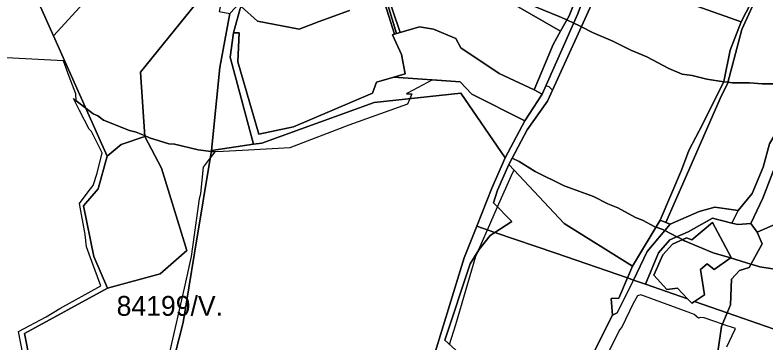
# Model space of a CAD drawing. Extents: x -477304 to -465429, y -1159113 to -1149210.
# Drawn here: x -470157 to -469591, y -1156188 to -1155940 of the extents above; entities that cross this region are included whole.
import ezdxf

# ---------------------------------------------------------------- set-up
doc = ezdxf.new("R2010")
doc.units = 0
for name, color, linetype in [('BPEJ_s', 7, 'Continuous'), ('ostatni_s', 7, 'Continuous'), ('PUPFL_s', 7, 'Continuous'), ('trav_porost_s', 7, 'Continuous')]:
    doc.layers.add(name, color=color, linetype=linetype)

msp = doc.modelspace()

# ---------------------------------------------------------------- linework, layer by layer
at = {"layer": 'BPEJ_s'}
for points in [[(-469986.37, -1155933.9), (-469974.04, -1155944.93), (-469942.59, -1155950.96), (-469927.44, -1155945.35), (-469904.56, -1155936.89)], [(-469904.56, -1155936.89), (-469927.44, -1155945.35), (-469942.59, -1155950.96), (-469974.04, -1155944.93), (-469986.37, -1155933.9)], [(-469770.93, -1155931.46), (-469746.41, -1155941.39), (-469740.46, -1155944.07), (-469735.27, -1155946.41), (-469731.41, -1155948.15), (-469729.55, -1155949.14), (-469721.05, -1155953.65), (-469705.84, -1155959.99), (-469692.31, -1155966.96), (-469680.05, -1155971.82), (-469663.57, -1155980.7), (-469653.42, -1155984.93), (-469645.82, -1155985.98), (-469634.83, -1155988.94), (-469622, -1155990.75), (-469618.97, -1155991.18), (-469615.38, -1155991.69), (-469602.49, -1155991.48), (-469592.98, -1155992.32), (-469576.92, -1155992.32)], [(-469576.92, -1155992.32), (-469592.98, -1155992.32), (-469602.49, -1155991.48), (-469615.38, -1155991.69), (-469618.97, -1155991.18), (-469622, -1155990.75), (-469634.83, -1155988.94), (-469645.82, -1155985.98), (-469653.42, -1155984.93), (-469663.57, -1155980.7), (-469680.05, -1155971.82), (-469692.31, -1155966.96), (-469705.84, -1155959.99), (-469721.05, -1155953.65), (-469729.55, -1155949.14), (-469731.41, -1155948.15), (-469735.27, -1155946.41), (-469740.46, -1155944.07), (-469746.41, -1155941.39), (-469770.93, -1155931.46)], [(-469772.18, -1156020.22), (-469812.36, -1156000.04), (-469820.95, -1155990.74), (-469842, -1155989.26), (-469860.81, -1155999.43), (-469861.61, -1156000), (-469857.46, -1156000), (-469859.11, -1156003.62), (-469860.93, -1156007.63), (-469905.09, -1156023.55), (-469949.57, -1156040.62), (-469980.76, -1156042.4), (-470000, -1156043.5), (-470006.36, -1156043.86), (-470008.97, -1156043.5), (-470018.82, -1156042.16), (-470019.81, -1156042.03), (-470036.82, -1156037.99), (-470041.08, -1156037.78), (-470055.54, -1156033.1), (-470059.3, -1156031.53), (-470065.75, -1156028.84), (-470070.85, -1156027.57), (-470090.42, -1156019.7), (-470094.67, -1156016.51), (-470098.28, -1156015.02), (-470103.82, -1156010.72), (-470110.94, -1156005.19), (-470111.3, -1156000), (-470116.18, -1155986.74), (-470120.54, -1155974.89), (-470230.78, -1155969.25)], [(-470154.5, -1156179.49), (-470133.59, -1156168.57), (-470123.38, -1156162.19), (-470092.35, -1156145.05), (-470099.1, -1156126.72), (-470103.18, -1156115.62), (-470104.24, -1156106.26), (-470108.5, -1156082.86), (-470101.16, -1156073.09), (-470098.28, -1156069.25), (-470095.09, -1156059.89), (-470091.27, -1156044.58), (-470099.35, -1156028.42), (-470101.26, -1156026.5), (-470108.51, -1156012.42), (-470113.08, -1156003.54), (-470112.32, -1156004.13), (-470110.94, -1156005.19), (-470111.3, -1156000), (-470116.18, -1155986.74), (-470120.54, -1155974.89), (-470230.78, -1155969.25)], [(-469829.1, -1156189.41), (-469824.34, -1156174.18), (-469809.32, -1156122.59), (-469808.07, -1156119.75), (-469800.54, -1156102.73), (-469792.86, -1156085.38), (-469781.62, -1156059.99), (-469780.28, -1156057.6), (-469784.32, -1156053.27), (-469781.74, -1156048.44), (-469770.37, -1156027.15), (-469755.2, -1156005.56), (-469751.4, -1155997.2), (-469753.75, -1155994.58), (-469756.34, -1155993.76), (-469759.24, -1156000.29), (-469772.18, -1156020.22), (-469812.36, -1156000.04), (-469820.95, -1155990.74), (-469842, -1155989.26), (-469860.81, -1155999.43), (-469861.61, -1156000), (-469857.46, -1156000), (-469859.11, -1156003.62), (-469860.93, -1156007.63), (-469905.09, -1156023.55), (-469949.57, -1156040.62), (-469980.76, -1156042.4), (-470000, -1156043.5), (-470006.36, -1156043.86), (-470009.77, -1156048.35), (-470015.13, -1156055.43), (-470017.04, -1156075.21), (-470017.63, -1156077.42), (-470018.11, -1156079.25), (-470024.06, -1156122.85), (-470029.49, -1156146.84), (-470040.23, -1156194.31)], [(-469575.44, -1156133.79), (-469594.89, -1156130.62), (-469599.72, -1156129.17), (-469601.48, -1156128.64), (-469604.86, -1156127.62), (-469616.9, -1156123.99), (-469630, -1156120.05), (-469651.57, -1156110.95), (-469653.05, -1156110.19), (-469655.11, -1156109.14), (-469657.44, -1156107.95), (-469666.6, -1156103.25), (-469668.06, -1156102.5), (-469673.15, -1156100.68), (-469673.98, -1156100.38), (-469683.5, -1156095.31), (-469688.58, -1156093.4), (-469701.9, -1156086), (-469709.51, -1156083.04), (-469720.3, -1156077.54), (-469742.5, -1156069.51), (-469764.49, -1156058.51), (-469776.62, -1156051.04), (-469781.74, -1156048.44), (-469770.37, -1156027.15), (-469755.2, -1156005.56), (-469751.4, -1155997.2), (-469753.75, -1155994.58), (-469756.34, -1155993.76), (-469759.24, -1156000.29), (-469772.18, -1156020.22)], [(-470151.2, -1156196.46), (-470154.5, -1156179.49), (-470133.59, -1156168.57), (-470123.38, -1156162.19), (-470092.35, -1156145.05), (-470099.1, -1156126.72), (-470103.18, -1156115.62), (-470104.24, -1156106.26), (-470108.5, -1156082.86), (-470101.16, -1156073.09), (-470098.28, -1156069.25), (-470095.09, -1156059.89), (-470091.27, -1156044.58), (-470099.35, -1156028.42), (-470101.26, -1156026.5), (-470108.51, -1156012.42), (-470113.08, -1156003.54), (-470112.32, -1156004.13), (-470110.94, -1156005.19), (-470103.82, -1156010.72), (-470098.28, -1156015.02), (-470094.67, -1156016.51), (-470090.42, -1156019.7), (-470070.85, -1156027.57), (-470065.75, -1156028.84), (-470059.3, -1156031.53), (-470055.54, -1156033.1), (-470041.08, -1156037.78), (-470036.82, -1156037.99), (-470019.81, -1156042.03), (-470018.82, -1156042.16), (-470008.97, -1156043.5), (-470006.36, -1156043.86), (-470009.77, -1156048.35), (-470015.13, -1156055.43), (-470017.04, -1156075.21), (-470017.63, -1156077.42), (-470018.11, -1156079.25), (-470024.06, -1156122.85), (-470029.49, -1156146.84), (-470040.23, -1156194.31)], [(-469829.1, -1156189.41), (-469824.34, -1156174.18), (-469809.32, -1156122.59), (-469808.07, -1156119.75), (-469800.54, -1156102.73), (-469792.86, -1156085.38), (-469781.62, -1156059.99), (-469780.28, -1156057.6), (-469784.32, -1156053.27), (-469781.74, -1156048.44), (-469776.62, -1156051.04), (-469764.49, -1156058.51), (-469742.5, -1156069.51), (-469720.3, -1156077.54), (-469709.51, -1156083.04), (-469701.9, -1156086), (-469688.58, -1156093.4), (-469683.5, -1156095.31), (-469673.98, -1156100.38), (-469673.15, -1156100.68), (-469668.06, -1156102.5), (-469666.6, -1156103.25), (-469657.44, -1156107.95), (-469655.11, -1156109.14), (-469653.05, -1156110.19), (-469651.57, -1156110.95), (-469630, -1156120.05), (-469616.9, -1156123.99), (-469604.86, -1156127.62), (-469601.48, -1156128.64), (-469599.72, -1156129.17), (-469594.89, -1156130.62), (-469575.44, -1156133.79)], [(-469619.64, -1156191.1), (-469615.62, -1156182.64), (-469613.2, -1156177.29), (-469622.39, -1156174.18), (-469623.05, -1156173.96), (-469636.76, -1156169.32), (-469639.51, -1156168.9), (-469640.25, -1156169.21), (-469641, -1156169.53), (-469644.38, -1156166.78), (-469646.92, -1156165.73), (-469684.56, -1156151.77), (-469687.09, -1156152.61), (-469690.48, -1156158.54), (-469698.94, -1156176.3), (-469700.63, -1156178.41), (-469727.7, -1156232.55)], [(-469619.64, -1156191.1), (-469615.62, -1156182.64), (-469613.2, -1156177.29), (-469622.39, -1156174.18), (-469623.05, -1156173.96), (-469636.76, -1156169.32), (-469639.51, -1156168.9), (-469640.25, -1156169.21), (-469641, -1156169.53), (-469644.38, -1156166.78), (-469646.92, -1156165.73), (-469684.56, -1156151.77), (-469687.09, -1156152.61), (-469690.48, -1156158.54), (-469698.94, -1156176.3), (-469700.63, -1156178.41), (-469727.7, -1156232.55)], [(-470151.2, -1156196.46), (-470154.5, -1156179.49)]]:
    msp.add_lwpolyline(points, dxfattribs=at)
at = {"layer": 'ostatni_s'}
for points in [[(-469869.17, -1155954.42), (-469870.76, -1155954.88), (-469880.76, -1155922.53), (-469889.42, -1155914), (-469907.14, -1155897.3), (-469908.03, -1155894.13), (-469889.2, -1155911.41), (-469878.89, -1155921.62)], [(-469794.89, -1156104.65), (-469808.52, -1156100.01), (-469797.16, -1156071.18), (-469787.06, -1156048.36), (-469772.18, -1156020.22), (-469759.24, -1156000.29), (-469732.36, -1155939.88), (-469719.53, -1155905.59), (-469712.51, -1155908.33), (-469716.53, -1155920.52), (-469755.2, -1156005.56), (-469770.37, -1156027.15), (-469784.32, -1156053.27), (-469792.89, -1156072.71), (-469795.8, -1156082.34), (-469782.17, -1156096.46)], [(-469600.6, -1156075.2), (-469592.16, -1156055.24), (-469587.5, -1156037.8), (-469577.56, -1156020.89), (-469570.64, -1155998.5), (-469566.6, -1155999.93), (-469568.23, -1156005.26), (-469572.1, -1156024.71), (-469580.01, -1156038.84), (-469583.69, -1156055.94), (-469592.56, -1156078.86), (-469601.66, -1156098), (-469611.52, -1156098.7), (-469615.85, -1156097.64), (-469611.04, -1156088.01)], [(-469619.35, -1156165.48), (-469644.09, -1156156.83), (-469636.5, -1156151.76), (-469639.65, -1156132.82), (-469634.65, -1156128.32), (-469629.24, -1156132.63), (-469616.47, -1156123.69), (-469630.56, -1156097.14), (-469646.13, -1156110.29), (-469650.06, -1156108.84), (-469660.66, -1156113.63), (-469668.14, -1156121.62), (-469674.75, -1156136.97), (-469665.12, -1156147.8), (-469656.94, -1156146.92), (-469649.32, -1156155), (-469681.2, -1156143.85), (-469671.41, -1156120.02), (-469662.81, -1156110.25), (-469649, -1156104.33), (-469630.65, -1156094.01), (-469615.85, -1156097.64), (-469611.52, -1156098.7), (-469601.66, -1156098), (-469596.81, -1156104.37), (-469593.13, -1156113.41), (-469602.82, -1156131.09), (-469610.18, -1156133.54), (-469616.21, -1156139.96), (-469616.91, -1156159.47)]]:
    msp.add_lwpolyline(points, close=True, dxfattribs=at)
at = {"layer": 'PUPFL_s'}
for points in [[(-470087.66, -1156047.11), (-470128.13, -1155956), (-470080.87, -1155904.03), (-470063.48, -1155888.24), (-470052.8, -1155862.96), (-470048.34, -1155843.3), (-470052.06, -1155836.39), (-470040.91, -1155837.25), (-470024.43, -1155832.84), (-469979.54, -1155805.5), (-469961.24, -1155797.41), (-469997.58, -1155831.52), (-469994.91, -1155899.96), (-470062.5, -1155983.54), (-470059.25, -1156032.28), (-470077.13, -1156038.19)], [(-470130.76, -1156278.21), (-470135.7, -1156284.83), (-470140.47, -1156281.85), (-470187.08, -1156252.74), (-470238.55, -1156222.7), (-470236.24, -1156139.5), (-470234.09, -1156054.06), (-470231.94, -1155972.31), (-470195.59, -1155876.32), (-470139.11, -1155931.29), (-470128.13, -1155956), (-470087.66, -1156047.11), (-470094.44, -1156071.74), (-470105.35, -1156084.56), (-470097.72, -1156123.01), (-470087.25, -1156146.79), (-470150.13, -1156181.18)], [(-470003, -1155937.63), (-469994.88, -1155939.08), (-470002.56, -1155979.91), (-470008.85, -1156042.77), (-470021.56, -1156120.25), (-470030.33, -1156172.78), (-470051.35, -1156255.67), (-470079.74, -1156323.26), (-470099.74, -1156307.05), (-470128.2, -1156280.15), (-470130.76, -1156278.21), (-470150.13, -1156181.18), (-470087.25, -1156146.79), (-470047.54, -1156135.89), (-470027.4, -1156118.42), (-470046.61, -1156056.07), (-470059.25, -1156032.28), (-470062.5, -1155983.54), (-469994.91, -1155899.96)], [(-470008.85, -1156042.77), (-470002.56, -1155979.91), (-469994.88, -1155939.08), (-469982.51, -1155925.62), (-469987.11, -1155935.48), (-469992.24, -1155953.87), (-469994.83, -1155972.28), (-469977.15, -1156037.87)], [(-469772.18, -1156020.22), (-469787.06, -1156048.36), (-469820.68, -1155999.44), (-469885.95, -1156006.54), (-469970.77, -1156037.16), (-469977.15, -1156037.87), (-469994.83, -1155972.28), (-469992.24, -1155953.87), (-469987.93, -1155953.8), (-469988.86, -1155975.73), (-469973.05, -1156030.47), (-469947.02, -1156024.78), (-469887.35, -1155999.47), (-469884.12, -1155990.98), (-469871.12, -1155987.21), (-469820.95, -1155990.74), (-469812.36, -1156000.04)], [(-470059.25, -1156032.28), (-470046.61, -1156056.07), (-470027.4, -1156118.42), (-470047.54, -1156135.89), (-470087.25, -1156146.79), (-470097.72, -1156123.01), (-470105.35, -1156084.56), (-470094.44, -1156071.74), (-470087.66, -1156047.11), (-470077.13, -1156038.19)], [(-469694.69, -1156139.14), (-469748.72, -1156120.36), (-469794.89, -1156104.65), (-469782.17, -1156096.46), (-469795.8, -1156082.34), (-469792.89, -1156072.71), (-469784.32, -1156053.27), (-469742.58, -1156098), (-469690.86, -1156130.17)], [(-469804.4, -1156277.92), (-469835.8, -1156247.51), (-469825.93, -1156232.82), (-469845.7, -1156216.76), (-469839.92, -1156195.17), (-469823.49, -1156202.97), (-469824.53, -1156193.53), (-469832.6, -1156186.25), (-469813.43, -1156128.45), (-469806.93, -1156117.9), (-469798.5, -1156106.97), (-469794.89, -1156104.65), (-469748.72, -1156120.36), (-469694.69, -1156139.14), (-469701.26, -1156154.5), (-469707.11, -1156154.55), (-469706.01, -1156167.15), (-469734.76, -1156224.44), (-469743.19, -1156256.14), (-469744.15, -1156270.35), (-469769.63, -1156302.01), (-469787.49, -1156285.05)], [(-469794.89, -1156104.65), (-469798.5, -1156106.97), (-469806.93, -1156117.9), (-469813.43, -1156128.45), (-469832.6, -1156186.25), (-469824.53, -1156193.53), (-469823.49, -1156202.97), (-469839.92, -1156195.17), (-469818.14, -1156123.8), (-469808.52, -1156100.01)], [(-469694.69, -1156139.14), (-469690.23, -1156140.69), (-469702.51, -1156165.39), (-469706.01, -1156167.15), (-469707.11, -1156154.55), (-469701.26, -1156154.5)], [(-469619.35, -1156165.48), (-469561.57, -1156185.7), (-469556.41, -1156187.5), (-469560.83, -1156200.56), (-469575.78, -1156233.82), (-469582.65, -1156249.09), (-469600.31, -1156282.87), (-469602.78, -1156287.32), (-469621.81, -1156268.82), (-469620.9, -1156247.14), (-469637.07, -1156230.87), (-469637.07, -1156199.43), (-469626.47, -1156194.97), (-469623.86, -1156175.83)]]:
    msp.add_lwpolyline(points, close=True, dxfattribs=at)
for points in [[(-470051.35, -1156255.67), (-470030.33, -1156172.78), (-470021.56, -1156120.25), (-470008.85, -1156042.77), (-469977.15, -1156037.87), (-469970.77, -1156037.16), (-469885.95, -1156006.54), (-469820.68, -1155999.44), (-469787.06, -1156048.36), (-469797.16, -1156071.18), (-469808.52, -1156100.01), (-469818.14, -1156123.8), (-469839.92, -1156195.17)], [(-469734.76, -1156224.44), (-469706.01, -1156167.15), (-469702.51, -1156165.39), (-469690.23, -1156140.69), (-469681.2, -1156143.85), (-469649.32, -1156155), (-469646.16, -1156158.24), (-469644.09, -1156156.83), (-469619.35, -1156165.48), (-469623.86, -1156175.83), (-469626.47, -1156194.97)]]:
    msp.add_lwpolyline(points, dxfattribs=at)
at = {"layer": 'trav_porost_s'}
for points in [[(-469758.38, -1155863.11), (-469743.5, -1155872.07), (-469731.31, -1155841.57), (-469727.51, -1155822.66), (-469712.92, -1155806.88), (-469693.68, -1155820.28), (-469695.03, -1155826.54), (-469703.16, -1155833.43), (-469710.87, -1155859.45), (-469710.22, -1155875.63), (-469713.34, -1155888.01), (-469725.01, -1155882.24), (-469736.01, -1155889.11), (-469738.03, -1155897.64), (-469729.05, -1155916.09), (-469738.76, -1155941.02), (-469745.2, -1155952.57), (-469802.66, -1155919.25), (-469787.01, -1155894.09), (-469776.54, -1155879.95)], [(-469940.95, -1155887.05), (-469952.17, -1155887.49), (-469959.44, -1155887.94), (-469956.21, -1155878.87), (-469947.58, -1155865.76), (-469945.45, -1155860.35), (-469877.19, -1155858.46), (-469875.59, -1155888.87), (-469874.81, -1155892.43), (-469873.51, -1155899.03), (-469891.32, -1155906.38), (-469877.19, -1155921.3), (-469866.46, -1155953.64), (-469869.17, -1155954.42), (-469878.89, -1155921.62), (-469889.2, -1155911.41), (-469908.03, -1155894.13), (-469901.03, -1155896.39), (-469897.65, -1155885.91), (-469904.64, -1155883.65), (-469906.01, -1155887.89), (-469906.42, -1155884.36), (-469911.34, -1155884.93), (-469914.94, -1155885.84)], [(-469750.8, -1155962.61), (-469745.2, -1155952.57), (-469738.76, -1155941.02), (-469729.05, -1155916.09), (-469738.03, -1155897.64), (-469736.01, -1155889.11), (-469725.01, -1155882.24), (-469713.34, -1155888.01), (-469719.53, -1155905.59), (-469732.36, -1155939.88), (-469759.24, -1156000.29), (-469765.29, -1155996.96)], [(-469655.19, -1155928.99), (-469636.12, -1155882.12), (-469593.55, -1155893.71), (-469594.44, -1155912.52), (-469601.42, -1155930.98), (-469608.89, -1155945.38)], [(-469791.5, -1155984.43), (-469820.46, -1155965.05), (-469824.25, -1155958.14), (-469841.26, -1155951.09), (-469851.66, -1155949.38), (-469866.46, -1155953.64), (-469877.19, -1155921.3), (-469891.32, -1155906.38), (-469873.51, -1155899.03), (-469846.83, -1155894.6), (-469844.24, -1155894.89), (-469807.19, -1155916.62), (-469802.66, -1155919.25), (-469745.2, -1155952.57), (-469750.8, -1155962.61), (-469765.29, -1155996.96)], [(-469623.75, -1156001.16), (-469651.27, -1156063.83), (-469665.65, -1156097.23), (-469670.05, -1156095.52), (-469653.87, -1156057.65), (-469648.53, -1156042.86), (-469637.93, -1156022.57), (-469621.94, -1155990.63), (-469617.22, -1155966.87), (-469608.89, -1155945.38), (-469601.42, -1155930.98), (-469594.44, -1155912.52), (-469593.55, -1155893.71), (-469587.9, -1155893.79), (-469594.14, -1155919.44), (-469608.43, -1155951.34), (-469619.26, -1155992.28)], [(-469665.65, -1156097.23), (-469651.27, -1156063.83), (-469623.75, -1156001.16), (-469619.26, -1155992.28), (-469608.43, -1155951.34), (-469594.14, -1155919.44), (-469587.9, -1155893.79), (-469585.34, -1155894.74), (-469543.01, -1155910.19), (-469538.19, -1155912.28), (-469543.95, -1155928.15), (-469555.66, -1155952.63), (-469561.7, -1155967.66), (-469570.64, -1155998.5), (-469577.56, -1156020.89), (-469587.5, -1156037.8), (-469592.16, -1156055.24), (-469600.6, -1156075.2), (-469611.04, -1156088.01), (-469628.8, -1156085.58), (-469640.65, -1156088.8), (-469662.61, -1156098.48)], [(-470110.57, -1155903.38), (-470095.66, -1155896.66), (-470080.87, -1155904.03), (-470128.13, -1155956), (-470139.11, -1155931.29), (-470130.77, -1155925.08)], [(-469887.35, -1155999.47), (-469947.02, -1156024.78), (-469973.05, -1156030.47), (-469988.86, -1155975.73), (-469987.93, -1155953.8), (-469992.24, -1155953.87), (-469987.11, -1155935.48), (-469982.51, -1155925.62), (-469974.17, -1155916.45), (-469967.93, -1155913.41), (-469957.99, -1155912.01), (-469923.51, -1155905.01), (-469912.64, -1155902.89), (-469910.73, -1155906.3), (-469904.16, -1155902.63), (-469907.14, -1155897.3), (-469889.42, -1155914), (-469880.76, -1155922.53), (-469870.76, -1155954.88), (-469872.26, -1155955.31), (-469865.36, -1155970.27), (-469862.55, -1155984.72), (-469871.12, -1155987.21), (-469884.12, -1155990.98)], [(-469659.7, -1155927.39), (-469655.19, -1155928.99), (-469608.89, -1155945.38), (-469617.22, -1155966.87), (-469621.94, -1155990.63), (-469637.93, -1156022.57), (-469648.53, -1156042.86), (-469653.87, -1156057.65), (-469670.05, -1156095.52), (-469690.86, -1156130.17), (-469742.58, -1156098), (-469784.32, -1156053.27), (-469770.37, -1156027.15), (-469755.2, -1156005.56), (-469716.53, -1155920.52), (-469712.51, -1155908.33), (-469702.9, -1155912.09)], [(-469851.66, -1155949.38), (-469841.26, -1155951.09), (-469824.25, -1155958.14), (-469820.46, -1155965.05), (-469791.5, -1155984.43), (-469765.29, -1155996.96), (-469759.24, -1156000.29), (-469772.18, -1156020.22), (-469812.36, -1156000.04), (-469820.95, -1155990.74), (-469871.12, -1155987.21), (-469862.55, -1155984.72), (-469865.36, -1155970.27), (-469872.26, -1155955.31), (-469870.76, -1155954.88), (-469869.17, -1155954.42), (-469866.46, -1155953.64)], [(-469592.56, -1156078.86), (-469583.69, -1156055.94), (-469580.01, -1156038.84), (-469572.1, -1156024.71), (-469568.23, -1156005.26), (-469566.6, -1155999.93), (-469551.52, -1156005.26), (-469549.44, -1156010.42), (-469554.22, -1156023.54), (-469555.61, -1156039.08), (-469574.45, -1156055.26), (-469565.45, -1156066.96), (-469579.86, -1156074.61), (-469575.42, -1156087.19), (-469581.33, -1156097.58), (-469596.81, -1156104.37), (-469601.66, -1156098)], [(-469549.44, -1156010.42), (-469551.52, -1156005.26), (-469501.98, -1156021.08), (-469508.84, -1156042.86), (-469514.12, -1156063.5), (-469541.55, -1156131.59), (-469554.38, -1156170.3), (-469561.57, -1156185.7), (-469619.35, -1156165.48), (-469616.91, -1156159.47), (-469616.21, -1156139.96), (-469610.18, -1156133.54), (-469602.82, -1156131.09), (-469593.13, -1156113.41), (-469596.81, -1156104.37), (-469581.33, -1156097.58), (-469575.42, -1156087.19), (-469579.86, -1156074.61), (-469565.45, -1156066.96), (-469574.45, -1156055.26), (-469555.61, -1156039.08), (-469554.22, -1156023.54)], [(-469681.2, -1156143.85), (-469690.23, -1156140.69), (-469679.81, -1156119.03), (-469662.61, -1156098.48), (-469640.65, -1156088.8), (-469628.8, -1156085.58), (-469611.04, -1156088.01), (-469615.85, -1156097.64), (-469630.65, -1156094.01), (-469649, -1156104.33), (-469662.81, -1156110.25), (-469671.41, -1156120.02)], [(-469690.23, -1156140.69), (-469694.69, -1156139.14), (-469690.86, -1156130.17), (-469670.05, -1156095.52), (-469665.65, -1156097.23), (-469662.61, -1156098.48), (-469679.81, -1156119.03)], [(-469646.13, -1156110.29), (-469630.56, -1156097.14), (-469616.47, -1156123.69), (-469629.24, -1156132.63), (-469634.65, -1156128.32), (-469639.65, -1156132.82), (-469636.5, -1156151.76), (-469644.09, -1156156.83), (-469646.16, -1156158.24), (-469649.32, -1156155), (-469656.94, -1156146.92), (-469665.12, -1156147.8), (-469674.75, -1156136.97), (-469668.14, -1156121.62), (-469660.66, -1156113.63), (-469650.06, -1156108.84)]]:
    msp.add_lwpolyline(points, close=True, dxfattribs=at)

# ---------------------------------------------------------------- texts
at = {"layer": 'BPEJ_s'}
msp.add_text('84199/V.', height=15, dxfattribs=at).set_placement((-470080.43, -1156167.72))

doc.saveas('drawing.dxf')
